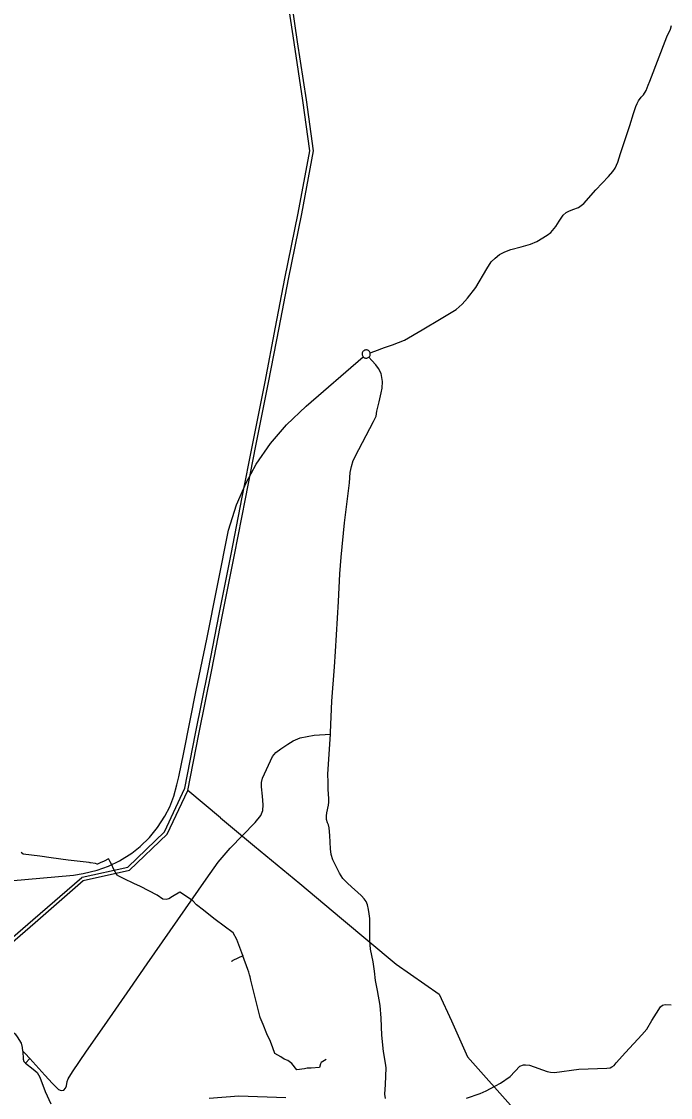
# Model space of a CAD drawing. Extents: x -789162 to -606354, y -1062736 to -945481.
# Drawn here: x -690268 to -687496, y -971363 to -966764 of the extents above; entities that cross this region are included whole.
import ezdxf

# ---------------------------------------------------------------- set-up
doc = ezdxf.new("R2010")
doc.units = 0
for name, color, linetype in [('_SIRSI VZTAHY_ELEKTRICKE VEDENI VN 110 kV S', 7, 'Continuous'), ('_SIRSI VZTAHY_SILNICE I TRIDY_STAV', 7, 'Continuous'), ('_SIRSI VZTAHY_SILNICE III TRIDY_STAV', 7, 'Continuous'), ('_SIRSI VZTAHY_VTL PLYNOVOD', 7, 'Continuous')]:
    doc.layers.add(name, color=color, linetype=linetype)

msp = doc.modelspace()

# ---------------------------------------------------------------- linework, layer by layer
at = {"layer": '_SIRSI VZTAHY_ELEKTRICKE VEDENI VN 110 kV S'}
for points in [[(-689570.9, -970041.1), (-689525, -969807.4), (-689469.8, -969531.7), (-689424.1, -969296.6), (-689372.8, -969040.7), (-689324.9, -968796.5), (-689281.2, -968574.7), (-689227.8, -968303), (-689182.5, -968069.8), (-689142.7, -967861.7), (-689085.8, -967582.6), (-689035.7, -967316.3), (-689066.1, -967100.9), (-689103.9, -966852.8), (-689138.8, -966616.5), (-689174.8, -966379.2)], [(-689557.4, -970050.6), (-689510.2, -969810.2), (-689455.1, -969534.6), (-689409.3, -969299.5), (-689358, -969043.6), (-689311, -968803.8), (-689266.5, -968577.6), (-689213.1, -968305.9), (-689167.7, -968072.7), (-689128, -967864.5), (-689071.1, -967585.4), (-689020.5, -967316.7), (-689051.3, -967099), (-689089, -966850.9), (-689123.9, -966614.6), (-689159.9, -966377.3)], [(-690009, -970421.3), (-689814.1, -970377.6), (-689657.9, -970227.6), (-689570.9, -970041.1)], [(-690004.1, -970435.5), (-689806.7, -970391.3), (-689645.5, -970236.5), (-689557.4, -970050.6)], [(-689417.4, -970167.2), (-689557.4, -970050.6)], [(-689417.4, -970167.2), (-689273, -970287.8)], [(-689273, -970287.8), (-689079.4, -970447.9), (-688900.7, -970597.4), (-688667.3, -970792.7), (-688484.1, -970921.1), (-688431.5, -971034.6)], [(-691654, -974325.2), (-691684.5, -974123.2), (-691714.6, -973919.6), (-691706.3, -973746.3), (-691701.1, -973590.5), (-691694.9, -973402.6), (-691684.5, -973188.8), (-691676, -972968), (-691666.6, -972755.5), (-691656.7, -972525.1), (-691647.3, -972300.7), (-691636.5, -972063.9), (-691523.3, -971929.5), (-691402.9, -971790), (-691238.3, -971599.1), (-691103.7, -971442), (-690971.6, -971291), (-690843.1, -971140.7), (-690672.6, -970992.5), (-690527, -970866.1), (-690371.3, -970732.9), (-690219.4, -970602.8), (-690011.1, -970421.7), (-690009, -970421.3)], [(-691640.9, -974324.5), (-691669.7, -974121), (-691699.6, -973918.8), (-691691.3, -973746.9), (-691686.1, -973591), (-691679.9, -973403.1), (-691669.5, -973189.4), (-691661, -972968.6), (-691651.6, -972756.1), (-691641.7, -972525.7), (-691632.3, -972301.3), (-691621.7, -972069.7), (-691511.9, -971939.2), (-691391.5, -971799.7), (-691226.9, -971608.8), (-691092.3, -971451.8), (-690960.2, -971300.8), (-690832.5, -971151.3), (-690662.7, -971003.8), (-690517.2, -970877.4), (-690361.4, -970744.2), (-690209.6, -970614.1), (-690004.1, -970435.5)], [(-688431.5, -971034.6), (-688362.6, -971189.4), (-688156.2, -971421.6), (-688039.7, -971535.5), (-687975.8, -971617.4)]]:
    msp.add_lwpolyline(points, dxfattribs=at)
at = {"layer": '_SIRSI VZTAHY_SILNICE I TRIDY_STAV'}
for points in [[(-687495.6, -966796.6), (-687491.3, -966780.4)], [(-688779, -968179.1), (-688758.7, -968172.1), (-688717.9, -968157.2), (-688683.6, -968144.9), (-688631.5, -968125.2), (-688556.5, -968081.6), (-688475.9, -968033.3), (-688411.6, -967994), (-688385.1, -967971.8), (-688363.3, -967946.5), (-688327, -967900.5), (-688280.3, -967821.4), (-688261.2, -967791.4), (-688245.2, -967775.4), (-688226.5, -967759.1), (-688203.9, -967747.8), (-688177.1, -967738.4), (-688133.1, -967726.9), (-688093.3, -967715), (-688067.2, -967703.4), (-688022.2, -967677.4), (-688006.9, -967664.7), (-687985.7, -967640.4), (-687970.6, -967617.5), (-687953.9, -967591.9), (-687940.6, -967580.1), (-687930, -967574), (-687912.9, -967566.6), (-687889.1, -967558.2), (-687876.9, -967549.9), (-687865.8, -967540.8), (-687814.4, -967483.5), (-687760.2, -967426.4), (-687741.8, -967405), (-687732.1, -967390.4), (-687720.2, -967364.6), (-687708.8, -967328.4), (-687669.9, -967208.5), (-687653.5, -967156.2), (-687643.4, -967126.7), (-687637.5, -967113.5), (-687632.1, -967102.4), (-687620.8, -967086.5), (-687610.9, -967076.9), (-687600, -967058.3), (-687590.3, -967035.5), (-687583.3, -967017.9), (-687511.1, -966828.9), (-687495.6, -966796.6)], [(-690767.9, -970476.1), (-690046.6, -970411.6), (-690004.2, -970405.8), (-689945, -970390.8), (-689896.4, -970374.2), (-689849.8, -970350.9), (-689796.9, -970318.2), (-689761.8, -970289.6), (-689721.8, -970250.7), (-689687, -970207.9), (-689655.7, -970160.3), (-689635.2, -970119.6), (-689617.1, -970074), (-689604.2, -970025.7), (-689595.9, -969991.9), (-689574.3, -969887.6), (-689521.4, -969621.9), (-689476.9, -969403.7), (-689384, -968937.1), (-689349.6, -968829.3), (-689308.9, -968734.7), (-689265.1, -968655.4), (-689204.6, -968567.4), (-689136.4, -968487.8), (-689051.6, -968407.8), (-688809.1, -968196.3)], [(-688948.2, -969809.1), (-688947.9, -969803.1), (-688941.8, -969668.8), (-688930.4, -969521.6), (-688927, -969455.9), (-688913.8, -969241.9), (-688908.7, -969123.8), (-688901.9, -969053.4), (-688887.9, -968907), (-688867.5, -968735.5), (-688863.4, -968691.9), (-688858.8, -968665.2), (-688850.6, -968639.5), (-688827, -968592.5), (-688764.2, -968473.1), (-688753.7, -968450.6), (-688749.8, -968429.6), (-688740, -968389), (-688731.4, -968350.1), (-688727.6, -968331), (-688726.6, -968302.8), (-688731.6, -968268.3), (-688742.6, -968247.2), (-688754.5, -968231.7), (-688770.9, -968212.9), (-688784.5, -968198.6)], [(-688779, -968179.1), (-688780.2, -968176.4), (-688781.8, -968173.9), (-688783.8, -968171.7), (-688786.2, -968169.9), (-688788.9, -968168.6), (-688791.7, -968167.7), (-688794.7, -968167.2), (-688797.6, -968167.3), (-688800.6, -968167.9), (-688803.3, -968169), (-688805.9, -968170.5), (-688808.2, -968172.4), (-688810.1, -968174.7), (-688811.6, -968177.3), (-688812.7, -968180.1), (-688813.2, -968183), (-688813.3, -968186), (-688812.9, -968188.9), (-688812, -968191.7), (-688810.6, -968194.4), (-688808.8, -968196.8), (-688806.6, -968198.8), (-688804.1, -968200.4), (-688801.4, -968201.6), (-688798.5, -968202.3), (-688795.5, -968202.6), (-688792.5, -968202.3), (-688789.6, -968201.5), (-688786.9, -968200.2), (-688784.5, -968198.6)], [(-688784.5, -968198.6), (-688782.3, -968196.4), (-688780.5, -968193.9), (-688779.1, -968191.2), (-688778.3, -968188.2), (-688778, -968185.2), (-688778.2, -968182.1), (-688779, -968179.1)], [(-688713.3, -971366.6), (-688715.5, -971348.4), (-688713.1, -971306.7), (-688709.6, -971235.5), (-688712.7, -971215.9), (-688721.3, -971165.3), (-688728.1, -971096.8), (-688732.2, -971023.1), (-688735.8, -970968.9), (-688747.4, -970905.4), (-688755.6, -970862.6), (-688759.9, -970822.4), (-688765.7, -970783.1), (-688777.8, -970728.9), (-688779.8, -970692.3), (-688779.8, -970622.4), (-688780.3, -970597.3), (-688782.9, -970577.9), (-688785.8, -970559.5), (-688790.2, -970539.2), (-688796.2, -970525.5), (-688804.9, -970512.9), (-688815.5, -970500.9), (-688833.2, -970485.2), (-688857.2, -970464.3), (-688877.4, -970445.7), (-688895.5, -970427), (-688909.5, -970404), (-688923.1, -970377.9), (-688937.9, -970346.8), (-688944.9, -970323.8), (-688948.5, -970300.4), (-688951, -970243), (-688953.6, -970209.8), (-688956.7, -970196.5), (-688961.1, -970189.1), (-688965.6, -970174.9), (-688965.2, -970158.6), (-688963.3, -970145.3), (-688956.5, -970112.7), (-688954.9, -970100.6), (-688955.2, -970084.9), (-688957.8, -970046.8), (-688958.2, -970014.8), (-688958.8, -969981.2), (-688948.2, -969809.1)]]:
    msp.add_lwpolyline(points, dxfattribs=at)
at = {"layer": '_SIRSI VZTAHY_SILNICE III TRIDY_STAV'}
for points in [[(-690233.2, -971195.4), (-690169.1, -971266.8), (-690136.5, -971302.8), (-690110, -971328.2), (-690099.4, -971332.2), (-690088.1, -971331.4), (-690080.7, -971323.2), (-690076.7, -971312.1), (-690072.8, -971294.1), (-690068.8, -971283.2), (-690050.3, -971252.2), (-689991, -971165.2), (-689913.6, -971055), (-689804.6, -970897.3), (-689731.4, -970791.3), (-689600.1, -970603.8), (-689479.6, -970428.9), (-689427.7, -970357.4), (-689376.6, -970296.8), (-689269.3, -970187.4), (-689246.4, -970156.7), (-689237.9, -970135.2), (-689235.4, -970111.7), (-689238.8, -970074.8), (-689243, -970034.1), (-689242.8, -970016.6), (-689238, -969997.3), (-689195.7, -969905.7), (-689181.1, -969888.5), (-689159.8, -969872.9), (-689130.4, -969852.9), (-689107.2, -969838.4), (-689078.4, -969825.9), (-689018.2, -969814.4), (-688948.2, -969809.1)], [(-688366.4, -971365.8), (-688308.7, -971344.9), (-688283, -971334), (-688243.7, -971312.2), (-688221.8, -971301.4), (-688180.1, -971272.9), (-688138.6, -971229), (-688123.8, -971222.9), (-688114.3, -971222.4), (-688098.4, -971224.5), (-688022.7, -971251.2), (-688008.1, -971254.4), (-687991.7, -971255.2), (-687887.5, -971242.2), (-687767.9, -971237.6), (-687753.9, -971235.3), (-687745.6, -971231.2), (-687736.1, -971225.5), (-687728, -971214.7), (-687688.3, -971170.8), (-687617.8, -971094.5), (-687596.7, -971069.9), (-687575.1, -971033.3), (-687555, -971001.6), (-687538, -970974.7), (-687530.3, -970968.6), (-687518.1, -970964.9), (-687492.7, -970966.4)], [(-690262.3, -971164.6), (-690264, -971149), (-690268.6, -971130.4), (-690284.7, -971102.8), (-690292.5, -971093.7), (-690303.4, -971085.8), (-690314.7, -971078.5), (-690330.1, -971074.9), (-690355.3, -971073), (-690451.5, -971077.9)], [(-690262.3, -971164.6), (-690260.5, -971198.8), (-690257.8, -971208.8), (-690251.3, -971215.3)], [(-690262.3, -971164.6), (-690251.9, -971174.7), (-690233.2, -971195.4)], [(-690251.3, -971215.3), (-690233.2, -971195.4)], [(-690251.3, -971215.3), (-690218.5, -971241.9), (-690201.8, -971255.4), (-690189.8, -971275), (-690167.3, -971336.6), (-690143.6, -971389.6)], [(-689466.1, -971365), (-689340.3, -971355.7), (-689138.6, -971363)]]:
    msp.add_lwpolyline(points, dxfattribs=at)
at = {"layer": '_SIRSI VZTAHY_VTL PLYNOVOD'}
for points in [[(-689322.9, -970755.8), (-689323, -970755.6), (-689331.2, -970733.3), (-689348.2, -970687.9), (-689364.5, -970658.7), (-689440.8, -970602.2), (-689460.2, -970586.8), (-689491.3, -970562.2), (-689520.6, -970539), (-689536.2, -970521.9), (-689545.4, -970516.2), (-689572.5, -970497.1), (-689592, -970484.6), (-689623.4, -970504.1), (-689639.1, -970513.6), (-689650.9, -970516.6), (-689663.8, -970514.2), (-689688.8, -970497.9), (-689759.3, -970461.2), (-689788.5, -970447.5), (-689829.1, -970428.5), (-689849, -970418), (-689855.7, -970414.5), (-689857.2, -970413.7), (-689857.7, -970413.4), (-689858.7, -970412.9), (-689860.4, -970411.8), (-689861.5, -970410.8), (-689867.9, -970398.3), (-689873.1, -970387.5), (-689884.1, -970366), (-689889.8, -970354.8), (-689895.8, -970343.5), (-689896.2, -970343.2), (-689896.7, -970343.2), (-689914.7, -970352), (-689931.5, -970360.1), (-689943.6, -970365.7), (-689944.3, -970366), (-689944.9, -970365.8), (-689952.6, -970363), (-689973.1, -970359.6), (-689974.8, -970359.4), (-689979.7, -970358.7), (-690069.1, -970348.2), (-690141.8, -970338.4), (-690190.2, -970331.3), (-690260.8, -970322), (-690270.1, -970315.2)], [(-689322.9, -970756.5), (-689323, -970756.5), (-689323.1, -970756.6), (-689365.1, -970777.3), (-689366, -970777.7), (-689366.2, -970777.8), (-689366.3, -970777.8), (-689366.4, -970777.9), (-689368.3, -970779.7), (-689368.9, -970780.4), (-689369, -970780.4), (-689369.1, -970780.7), (-689369.2, -970780.8), (-689369.2, -970780.8), (-689369.3, -970780.8), (-689369.3, -970780.7), (-689369.5, -970780.6), (-689369.7, -970780.3), (-689369.7, -970780.3), (-689371.4, -970778.6)], [(-689322.9, -970755.8), (-689323.1, -970755.8), (-689323, -970756.2), (-689322.9, -970756.5)], [(-689322.9, -970755.8), (-689322.7, -970756.4), (-689322.7, -970756.4)], [(-689322.9, -970756.5), (-689322.8, -970756.5), (-689322.8, -970756.5), (-689322.7, -970756.4)], [(-688966.7, -971200.7), (-688988.4, -971212.7), (-688990.8, -971218.3), (-688995.7, -971234.6), (-689031.2, -971237.2), (-689047.8, -971237.1), (-689058.8, -971240.3), (-689092.3, -971244), (-689112.7, -971216.6), (-689131.1, -971204.9), (-689145.4, -971198.2), (-689160.3, -971188.8), (-689185.3, -971174.7), (-689194.7, -971150.4), (-689204.9, -971123.3), (-689219.4, -971090.3), (-689235.8, -971051.3), (-689248.9, -971020.2), (-689249.1, -971019.7), (-689250.6, -971016.2), (-689250.7, -971015.1), (-689264.6, -970957.7), (-689288, -970860.4), (-689291.4, -970846.2), (-689294.4, -970838.9), (-689297.6, -970827.3), (-689300.7, -970815.7), (-689322.5, -970756.7), (-689322.7, -970756.4)]]:
    msp.add_lwpolyline(points, dxfattribs=at)

doc.saveas('drawing.dxf')
